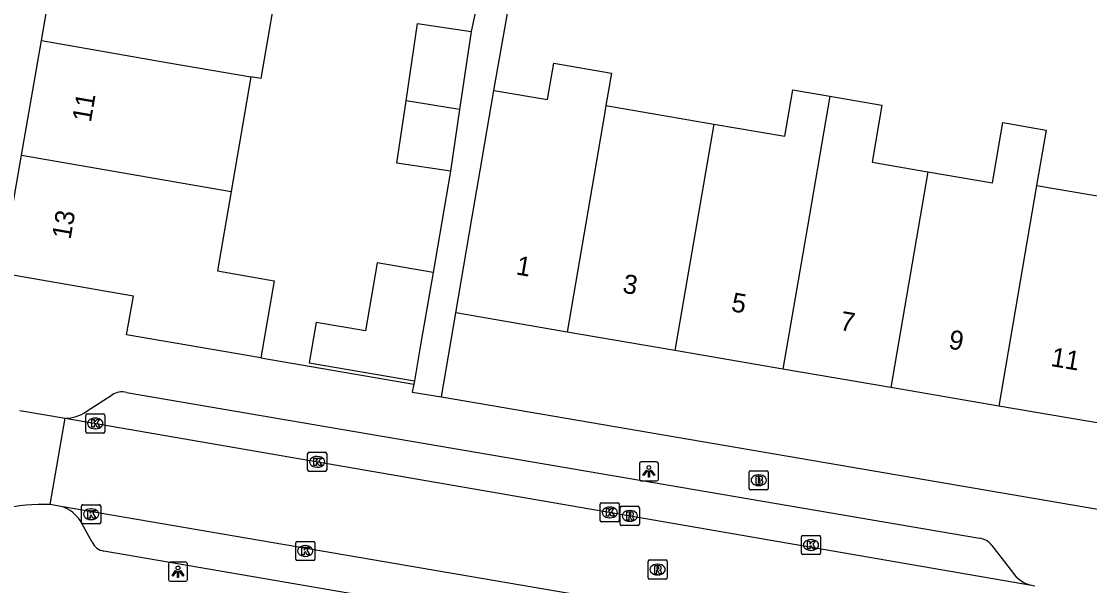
# Model space of a CAD drawing. Extents: x 159822 to 160765, y 380693 to 381634.
# Drawn here: x 160192.9 to 160248.8, y 380948.5 to 380978.1 of the extents above; entities that cross this region are included whole.
import ezdxf

# ---------------------------------------------------------------- set-up
doc = ezdxf.new("R2010")
doc.units = 0
for name, color, linetype in [('IMGEO_Brandkraan', 7, 'Continuous'), ('IMGEO_Kolk', 7, 'Continuous'), ('IMGEO_Lichtpunt', 7, 'Continuous'), ('IMGEO_Muur', 7, 'Continuous'), ('IMGEO_Pand', 7, 'Continuous'), ('IMGEO_Pand_nummerreeks', 7, 'Continuous'), ('IMGEO_Rijbaan_lokaal_open', 7, 'Continuous'), ('IMGEO_Rioolput', 7, 'Continuous'), ('IMGEO_Voetpad_open', 7, 'Continuous')]:
    doc.layers.add(name, color=color, linetype=linetype)

msp = doc.modelspace()

# ---------------------------------------------------------------- linework, layer by layer
at = {"layer": 'IMGEO_Brandkraan'}
for p, q in [((160230.989, 380953.619), (160230.989, 380954.471)), ((160231.064, 380954.545), (160231.916, 380954.545)), ((160231.477, 380954.325), (160231.502, 380954.325)), ((160231.99, 380954.471), (160231.99, 380953.619)), ((160231.5, 380953.765), (160231.475, 380953.765)), ((160231.916, 380953.545), (160231.064, 380953.545))]:
    msp.add_line(p, q, dxfattribs=at)
for points in [[(160230.989, 380953.619), (160230.989, 380954.471)], [(160231.064, 380954.545), (160231.916, 380954.545)], [(160231.99, 380954.471), (160231.99, 380953.619)], [(160231.337, 380954.245), (160231.337, 380953.845), (160231.55, 380953.845)], [(160231.568, 380954.245), (160231.337, 380954.245)], [(160231.516, 380954.164), (160231.462, 380954.164), (160231.462, 380954.088)], [(160231.462, 380954.088), (160231.515, 380954.088)], [(160231.524, 380954.012), (160231.462, 380954.012), (160231.462, 380953.931)], [(160231.462, 380953.931), (160231.524, 380953.931)], [(160231.916, 380953.545), (160231.064, 380953.545)]]:
    msp.add_lwpolyline(points, dxfattribs=at)
for centre, radius, start, end in [((160231.066, 380954.469), 0.0765, 91.552, 178.448), ((160231.066, 380954.469), 0.0765, 91.552, 178.448), ((160231.914, 380954.469), 0.0765, 1.552, 88.448), ((160231.914, 380954.469), 0.0765, 1.552, 88.448), ((160231.517, 380954.126), 0.0379, 267.8285, 90.9355), ((160231.525, 380953.971), 0.0404, 269.8759, 90.5077), ((160231.556, 380954.096), 0.251, 268.6676, 293.5347), ((160231.572, 380954.1), 0.145, 59.4692, 91.5367), ((160231.597, 380954.147), 0.0922, 285.5137, 58.1501), ((160231.602, 380953.955), 0.105, 301.3115, 78.989), ((160231.066, 380953.621), 0.0765, 181.552, 268.448), ((160231.066, 380953.621), 0.0765, 181.552, 268.448), ((160231.914, 380953.621), 0.0765, 271.552, 358.448), ((160231.914, 380953.621), 0.0765, 271.552, 358.448)]:
    msp.add_arc(centre, radius, start, end, dxfattribs=at)
for centre, major_axis, ratio, start_param, end_param in [((160231.476, 380954.045), (-0.387, 0.002), 0.722429, 4.712389, 7.853982), ((160231.501, 380954.045), (-0.39, 0.002), 0.717154, 1.570796, 4.712389)]:
    msp.add_ellipse(centre, major_axis=major_axis, ratio=ratio, start_param=start_param, end_param=end_param, dxfattribs=at)
at = {"layer": 'IMGEO_Kolk'}
for p, q in [((160196.273, 380956.59), (160196.273, 380957.442)), ((160196.348, 380957.516), (160197.2, 380957.516)), ((160196.761, 380957.296), (160196.786, 380957.296)), ((160197.274, 380957.442), (160197.274, 380956.59)), ((160196.784, 380956.736), (160196.759, 380956.736)), ((160197.2, 380956.516), (160196.348, 380956.516)), ((160207.883, 380954.583), (160207.883, 380955.435)), ((160207.958, 380955.509), (160208.81, 380955.509)), ((160208.884, 380955.435), (160208.884, 380954.583)), ((160208.371, 380955.289), (160208.396, 380955.289)), ((160208.81, 380954.509), (160207.958, 380954.509)), ((160208.394, 380954.729), (160208.369, 380954.729)), ((160196.054, 380951.841), (160196.054, 380952.693)), ((160196.129, 380952.767), (160196.981, 380952.767)), ((160197.055, 380952.693), (160197.055, 380951.841)), ((160223.195, 380951.936), (160223.195, 380952.788)), ((160223.27, 380952.862), (160224.122, 380952.862)), ((160223.683, 380952.642), (160223.708, 380952.642)), ((160224.196, 380952.788), (160224.196, 380951.936)), ((160196.542, 380952.547), (160196.567, 380952.547)), ((160223.706, 380952.082), (160223.681, 380952.082)), ((160196.981, 380951.767), (160196.129, 380951.767)), ((160196.565, 380951.987), (160196.54, 380951.987)), ((160224.122, 380951.862), (160223.27, 380951.862)), ((160233.725, 380950.231), (160233.725, 380951.083)), ((160233.8, 380951.157), (160234.652, 380951.157)), ((160234.726, 380951.083), (160234.726, 380950.231)), ((160207.259, 380949.917), (160207.259, 380950.769)), ((160207.334, 380950.843), (160208.186, 380950.843)), ((160207.747, 380950.623), (160207.772, 380950.623)), ((160208.26, 380950.769), (160208.26, 380949.917)), ((160234.213, 380950.937), (160234.238, 380950.937)), ((160208.186, 380949.843), (160207.334, 380949.843)), ((160207.77, 380950.063), (160207.745, 380950.063)), ((160234.652, 380950.157), (160233.8, 380950.157)), ((160234.236, 380950.377), (160234.211, 380950.377))]:
    msp.add_line(p, q, dxfattribs=at)
for points in [[(160196.273, 380956.59), (160196.273, 380957.442)], [(160196.348, 380957.516), (160197.2, 380957.516)], [(160196.594, 380957.216), (160196.717, 380957.216), (160196.717, 380957.065), (160196.847, 380957.216), (160197.011, 380957.216), (160196.865, 380957.065), (160197.018, 380956.816), (160196.866, 380956.816), (160196.781, 380956.98), (160196.717, 380956.913), (160196.717, 380956.816), (160196.594, 380956.816), (160196.594, 380957.216)], [(160197.274, 380957.442), (160197.274, 380956.59)], [(160197.2, 380956.516), (160196.348, 380956.516)], [(160207.883, 380954.583), (160207.883, 380955.435)], [(160207.958, 380955.509), (160208.81, 380955.509)], [(160208.884, 380955.435), (160208.884, 380954.583)], [(160208.204, 380955.209), (160208.327, 380955.209), (160208.327, 380955.058), (160208.457, 380955.209), (160208.621, 380955.209), (160208.475, 380955.058), (160208.628, 380954.809), (160208.476, 380954.809), (160208.391, 380954.973), (160208.327, 380954.906), (160208.327, 380954.809), (160208.204, 380954.809), (160208.204, 380955.209)], [(160208.81, 380954.509), (160207.958, 380954.509)], [(160196.054, 380951.841), (160196.054, 380952.693)], [(160196.129, 380952.767), (160196.981, 380952.767)], [(160197.055, 380952.693), (160197.055, 380951.841)], [(160223.195, 380951.936), (160223.195, 380952.788)], [(160223.27, 380952.862), (160224.122, 380952.862)], [(160224.196, 380952.788), (160224.196, 380951.936)], [(160196.375, 380952.467), (160196.498, 380952.467), (160196.498, 380952.316), (160196.628, 380952.467), (160196.792, 380952.467), (160196.646, 380952.316), (160196.799, 380952.067), (160196.647, 380952.067), (160196.562, 380952.231), (160196.498, 380952.164), (160196.498, 380952.067), (160196.375, 380952.067), (160196.375, 380952.467)], [(160223.516, 380952.562), (160223.639, 380952.562), (160223.639, 380952.411), (160223.769, 380952.562), (160223.933, 380952.562), (160223.787, 380952.411), (160223.94, 380952.162), (160223.788, 380952.162), (160223.703, 380952.326), (160223.639, 380952.259), (160223.639, 380952.162), (160223.516, 380952.162), (160223.516, 380952.562)], [(160196.981, 380951.767), (160196.129, 380951.767)], [(160224.122, 380951.862), (160223.27, 380951.862)], [(160233.725, 380950.231), (160233.725, 380951.083)], [(160233.8, 380951.157), (160234.652, 380951.157)], [(160234.726, 380951.083), (160234.726, 380950.231)], [(160207.259, 380949.917), (160207.259, 380950.769)], [(160207.334, 380950.843), (160208.186, 380950.843)], [(160207.58, 380950.543), (160207.703, 380950.543), (160207.703, 380950.392), (160207.833, 380950.543), (160207.997, 380950.543), (160207.851, 380950.392), (160208.004, 380950.143), (160207.852, 380950.143), (160207.767, 380950.307), (160207.703, 380950.24), (160207.703, 380950.143), (160207.58, 380950.143), (160207.58, 380950.543)], [(160208.26, 380950.769), (160208.26, 380949.917)], [(160234.046, 380950.857), (160234.169, 380950.857), (160234.169, 380950.706), (160234.299, 380950.857), (160234.463, 380950.857), (160234.317, 380950.706), (160234.47, 380950.457), (160234.318, 380950.457), (160234.233, 380950.621), (160234.169, 380950.554), (160234.169, 380950.457), (160234.046, 380950.457), (160234.046, 380950.857)], [(160208.186, 380949.843), (160207.334, 380949.843)], [(160234.652, 380950.157), (160233.8, 380950.157)]]:
    msp.add_lwpolyline(points, dxfattribs=at)
for centre, start, end in [((160196.35, 380957.44), 91.552, 178.448), ((160196.35, 380957.44), 91.552, 178.448), ((160197.198, 380957.44), 1.552, 88.448), ((160197.198, 380957.44), 1.552, 88.448), ((160196.35, 380956.592), 181.552, 268.448), ((160196.35, 380956.592), 181.552, 268.448), ((160197.198, 380956.592), 271.552, 358.448), ((160197.198, 380956.592), 271.552, 358.448), ((160207.96, 380955.433), 91.552, 178.448), ((160207.96, 380955.433), 91.552, 178.448), ((160208.808, 380955.433), 1.552, 88.448), ((160208.808, 380955.433), 1.552, 88.448), ((160207.96, 380954.585), 181.552, 268.448), ((160207.96, 380954.585), 181.552, 268.448), ((160208.808, 380954.585), 271.552, 358.448), ((160208.808, 380954.585), 271.552, 358.448), ((160196.131, 380952.691), 91.552, 178.448), ((160196.131, 380952.691), 91.552, 178.448), ((160196.979, 380952.691), 1.552, 88.448), ((160196.979, 380952.691), 1.552, 88.448), ((160223.272, 380952.786), 91.552, 178.448), ((160223.272, 380952.786), 91.552, 178.448), ((160224.12, 380952.786), 1.552, 88.448), ((160224.12, 380952.786), 1.552, 88.448), ((160196.131, 380951.843), 181.552, 268.448), ((160196.131, 380951.843), 181.552, 268.448), ((160196.979, 380951.843), 271.552, 358.448), ((160196.979, 380951.843), 271.552, 358.448), ((160223.272, 380951.938), 181.552, 268.448), ((160223.272, 380951.938), 181.552, 268.448), ((160224.12, 380951.938), 271.552, 358.448), ((160224.12, 380951.938), 271.552, 358.448), ((160233.802, 380951.081), 91.552, 178.448), ((160233.802, 380951.081), 91.552, 178.448), ((160234.65, 380951.081), 1.552, 88.448), ((160234.65, 380951.081), 1.552, 88.448), ((160207.336, 380950.767), 91.552, 178.448), ((160207.336, 380950.767), 91.552, 178.448), ((160208.184, 380950.767), 1.552, 88.448), ((160208.184, 380950.767), 1.552, 88.448), ((160207.336, 380949.919), 181.552, 268.448), ((160207.336, 380949.919), 181.552, 268.448), ((160208.184, 380949.919), 271.552, 358.448), ((160208.184, 380949.919), 271.552, 358.448), ((160233.802, 380950.233), 181.552, 268.448), ((160233.802, 380950.233), 181.552, 268.448), ((160234.65, 380950.233), 271.552, 358.448), ((160234.65, 380950.233), 271.552, 358.448)]:
    msp.add_arc(centre, 0.0765, start, end, dxfattribs=at)
for centre, major_axis, ratio, start_param, end_param in [((160196.76, 380957.016), (-0.387, 0.002), 0.722429, 4.712389, 7.853982), ((160196.785, 380957.016), (-0.39, 0.002), 0.717154, 1.570796, 4.712389), ((160208.37, 380955.009), (-0.387, 0.002), 0.722429, 4.712389, 7.853982), ((160208.395, 380955.009), (-0.39, 0.002), 0.717154, 1.570796, 4.712389), ((160223.682, 380952.362), (-0.387, 0.002), 0.722429, 4.712389, 7.853982), ((160223.707, 380952.362), (-0.39, 0.002), 0.717154, 1.570796, 4.712389), ((160196.541, 380952.267), (-0.387, 0.002), 0.722429, 4.712389, 7.853982), ((160196.566, 380952.267), (-0.39, 0.002), 0.717154, 1.570796, 4.712389), ((160207.746, 380950.343), (-0.387, 0.002), 0.722429, 4.712389, 7.853982), ((160207.771, 380950.343), (-0.39, 0.002), 0.717154, 1.570796, 4.712389), ((160234.212, 380950.657), (-0.387, 0.002), 0.722429, 4.712389, 7.853982), ((160234.237, 380950.657), (-0.39, 0.002), 0.717154, 1.570796, 4.712389)]:
    msp.add_ellipse(centre, major_axis=major_axis, ratio=ratio, start_param=start_param, end_param=end_param, dxfattribs=at)
at = {"layer": 'IMGEO_Lichtpunt'}
for p, q in [((160225.245, 380954.914), (160225.245, 380954.107)), ((160225.245, 380954.914), (160225.245, 380954.107)), ((160226.147, 380955.009), (160225.339, 380955.009)), ((160226.147, 380955.009), (160225.339, 380955.009)), ((160226.241, 380954.107), (160226.241, 380954.914)), ((160226.241, 380954.107), (160226.241, 380954.914)), ((160225.339, 380954.013), (160226.147, 380954.013)), ((160225.339, 380954.013), (160226.147, 380954.013)), ((160200.601, 380949.659), (160200.601, 380948.852)), ((160200.601, 380949.659), (160200.601, 380948.852)), ((160201.503, 380949.754), (160200.695, 380949.754)), ((160201.503, 380949.754), (160200.695, 380949.754)), ((160201.597, 380948.852), (160201.597, 380949.659)), ((160201.597, 380948.852), (160201.597, 380949.659)), ((160200.695, 380948.758), (160201.503, 380948.758)), ((160200.695, 380948.758), (160201.503, 380948.758))]:
    msp.add_line(p, q, dxfattribs=at)
for points in [[(160225.619, 380954.578), (160225.658, 380954.55), (160225.47, 380954.288), (160225.432, 380954.315), (160225.619, 380954.578)], [(160225.721, 380954.53), (160225.768, 380954.53), (160225.768, 380954.208), (160225.721, 380954.208), (160225.721, 380954.53)], [(160225.831, 380954.55), (160225.869, 380954.577), (160226.056, 380954.315), (160226.017, 380954.287), (160225.831, 380954.55)], [(160200.975, 380949.323), (160201.014, 380949.295), (160200.826, 380949.033), (160200.788, 380949.06), (160200.975, 380949.323)], [(160201.077, 380949.275), (160201.124, 380949.275), (160201.124, 380948.953), (160201.077, 380948.953), (160201.077, 380949.275)], [(160201.187, 380949.295), (160201.225, 380949.322), (160201.412, 380949.06), (160201.373, 380949.032), (160201.187, 380949.295)]]:
    msp.add_lwpolyline(points, dxfattribs=at)
for centre in [(160225.744, 380954.712), (160201.1, 380949.457)]:
    msp.add_circle(centre, 0.0994, dxfattribs=at)
for centre, start, end in [((160225.339, 380954.914), 90, 180), ((160225.339, 380954.914), 90, 180), ((160226.147, 380954.914), 0, 90), ((160226.147, 380954.914), 0, 90), ((160225.339, 380954.107), 180, 270), ((160225.339, 380954.107), 180, 270), ((160226.147, 380954.107), 270, 0), ((160226.147, 380954.107), 270, 360), ((160200.695, 380949.659), 90, 180), ((160200.695, 380949.659), 90, 180), ((160201.503, 380949.659), 0, 90), ((160201.503, 380949.659), 0, 90), ((160200.695, 380948.852), 180, 270), ((160200.695, 380948.852), 180, 270), ((160201.503, 380948.852), 270, 0), ((160201.503, 380948.852), 270, 360)]:
    msp.add_arc(centre, 0.0946, start, end, dxfattribs=at)
at = {"layer": 'IMGEO_Muur'}
msp.add_lwpolyline([(160205.432, 380960.453), (160213.448, 380959.074)], dxfattribs=at)
at = {"layer": 'IMGEO_Pand'}
for points in [[(160193.956, 380977.051), (160194.996, 380983.042)], [(160205.521, 380981.217), (160206.466, 380981.054), (160205.43, 380975.062), (160204.915, 380975.151)], [(160213.033, 380973.898), (160213.635, 380977.949), (160216.447, 380977.531)], [(160216.447, 380977.531), (160215.84, 380973.444)], [(160192.917, 380971.061), (160193.956, 380977.051)], [(160193.956, 380977.051), (160200.613, 380975.896), (160204.915, 380975.151)], [(160217.634, 380974.449), (160220.444, 380973.968), (160220.77, 380975.873), (160223.784, 380975.356), (160223.492, 380973.651)], [(160204.915, 380975.151), (160203.879, 380969.158)], [(160215.639, 380962.798), (160216.483, 380967.727), (160216.916, 380970.254), (160217.634, 380974.449)], [(160229.14, 380972.683), (160232.863, 380972.045), (160233.28, 380974.477), (160235.204, 380974.148)], [(160215.361, 380970.216), (160212.549, 380970.634), (160213.033, 380973.898)], [(160215.84, 380973.444), (160213.033, 380973.898)], [(160235.204, 380974.148), (160234.035, 380967.321), (160232.758, 380959.865)], [(160235.204, 380974.148), (160237.94, 380973.679), (160237.428, 380970.69), (160240.342, 380970.191)], [(160215.84, 380973.444), (160215.361, 380970.216)], [(160223.492, 380973.651), (160223.414, 380973.199), (160221.461, 380961.801)], [(160223.492, 380973.651), (160229.14, 380972.683)], [(160240.342, 380970.191), (160243.726, 380969.611), (160244.272, 380972.763), (160246.536, 380972.371), (160246.035, 380969.477)], [(160229.14, 380972.683), (160227.109, 380960.833)], [(160191.845, 380964.884), (160192.917, 380971.061)], [(160192.917, 380971.061), (160203.879, 380969.158)], [(160240.342, 380970.191), (160238.407, 380958.897)], [(160246.035, 380969.477), (160244.056, 380957.929)], [(160246.035, 380969.477), (160251.683, 380968.51), (160251.587, 380967.953)], [(160203.879, 380969.158), (160203.16, 380965), (160206.126, 380964.487), (160205.432, 380960.453)], [(160214.448, 380964.916), (160211.525, 380965.416), (160210.917, 380961.862), (160208.324, 380962.306), (160207.962, 380960.194), (160213.478, 380959.248)], [(160205.432, 380960.453), (160198.405, 380961.66), (160198.772, 380963.683), (160191.845, 380964.884)], [(160214.448, 380964.916), (160213.782, 380961.025), (160213.478, 380959.248)], [(160221.461, 380961.801), (160215.639, 380962.798)], [(160227.109, 380960.833), (160221.461, 380961.801)], [(160232.758, 380959.865), (160227.109, 380960.833)], [(160238.407, 380958.897), (160232.758, 380959.865)], [(160244.056, 380957.929), (160238.407, 380958.897)], [(160249.704, 380956.962), (160244.056, 380957.929)]]:
    msp.add_lwpolyline(points, dxfattribs=at)
at = {"layer": 'IMGEO_Rijbaan_lokaal_open'}
for points in [[(160192.824, 380957.699), (160195.204, 380957.287)], [(160194.418, 380952.768), (160195.204, 380957.287)], [(160195.204, 380957.287), (160245.766, 380948.547)], [(160195.067, 380952.654), (160194.418, 380952.768)], [(160243.486, 380944.365), (160195.067, 380952.654)], [(160245.766, 380948.547), (160245.947, 380948.514)]]:
    msp.add_lwpolyline(points, dxfattribs=at)
msp.add_arc((160193.948, 380944.726), 8.056, 86.653, 122.9747, dxfattribs=at)
at = {"layer": 'IMGEO_Rioolput'}
for p, q in [((160224.317, 380952.681), (160225.169, 380952.681)), ((160224.242, 380951.755), (160224.242, 380952.607)), ((160224.73, 380952.461), (160224.755, 380952.461)), ((160225.243, 380952.607), (160225.243, 380951.755)), ((160225.169, 380951.681), (160224.317, 380951.681)), ((160224.753, 380951.901), (160224.728, 380951.901)), ((160225.773, 380949.873), (160226.625, 380949.873)), ((160225.698, 380948.947), (160225.698, 380949.799)), ((160226.186, 380949.653), (160226.211, 380949.653)), ((160226.699, 380949.799), (160226.699, 380948.947)), ((160226.625, 380948.873), (160225.773, 380948.873)), ((160226.209, 380949.093), (160226.184, 380949.093))]:
    msp.add_line(p, q, dxfattribs=at)
for points in [[(160224.317, 380952.681), (160225.169, 380952.681)], [(160224.242, 380951.755), (160224.242, 380952.607)], [(160224.831, 380952.379), (160224.579, 380952.381), (160224.579, 380951.981)], [(160224.579, 380951.981), (160224.703, 380951.981), (160224.703, 380952.143), (160224.714, 380952.143)], [(160224.757, 380952.3), (160224.703, 380952.3), (160224.703, 380952.219)], [(160224.703, 380952.219), (160224.755, 380952.219)], [(160224.761, 380952.114), (160224.832, 380951.981), (160224.972, 380951.981), (160224.907, 380952.107)], [(160225.243, 380952.607), (160225.243, 380951.755)], [(160225.169, 380951.681), (160224.317, 380951.681)], [(160225.773, 380949.873), (160226.625, 380949.873)], [(160225.698, 380948.947), (160225.698, 380949.799)], [(160226.287, 380949.571), (160226.035, 380949.573), (160226.035, 380949.173)], [(160226.035, 380949.173), (160226.159, 380949.173), (160226.159, 380949.335), (160226.17, 380949.335)], [(160226.213, 380949.492), (160226.159, 380949.492), (160226.159, 380949.411)], [(160226.159, 380949.411), (160226.211, 380949.411)], [(160226.217, 380949.306), (160226.288, 380949.173), (160226.428, 380949.173), (160226.363, 380949.299)], [(160226.699, 380949.799), (160226.699, 380948.947)], [(160226.625, 380948.873), (160225.773, 380948.873)]]:
    msp.add_lwpolyline(points, dxfattribs=at)
for centre, radius, start, end in [((160224.319, 380952.605), 0.0765, 91.552, 178.448), ((160224.319, 380952.605), 0.0765, 91.552, 178.448), ((160225.167, 380952.605), 0.0765, 1.552, 88.448), ((160225.167, 380952.605), 0.0765, 1.552, 88.448), ((160224.713, 380952.09), 0.0533, 26.0293, 88.6989), ((160224.739, 380952.408), 0.19, 274.7715, 282.9687), ((160224.763, 380952.204), 0.0964, 77.0061, 93.1865), ((160224.777, 380952.261), 0.0378, 276.6634, 79.6772), ((160224.83, 380952.269), 0.109, 350.3612, 89.416), ((160224.828, 380952.269), 0.112, 277.5842, 350.9817), ((160224.812, 380952.054), 0.108, 29.5134, 73.7905), ((160224.319, 380951.757), 0.0765, 181.552, 268.448), ((160224.319, 380951.757), 0.0765, 181.552, 268.448), ((160225.167, 380951.757), 0.0765, 271.552, 358.448), ((160225.167, 380951.757), 0.0765, 271.552, 358.448), ((160225.775, 380949.797), 0.0765, 91.552, 178.448), ((160225.775, 380949.797), 0.0765, 91.552, 178.448), ((160226.623, 380949.797), 0.0765, 1.552, 88.448), ((160226.623, 380949.797), 0.0765, 1.552, 88.448), ((160226.169, 380949.282), 0.0533, 26.0293, 88.6989), ((160226.195, 380949.6), 0.19, 274.7715, 282.9687), ((160226.219, 380949.396), 0.0964, 77.0061, 93.1865), ((160226.233, 380949.453), 0.0378, 276.6634, 79.6772), ((160226.286, 380949.461), 0.109, 350.3612, 89.416), ((160226.284, 380949.461), 0.112, 277.5842, 350.9817), ((160226.268, 380949.246), 0.108, 29.5134, 73.7905), ((160225.775, 380948.949), 0.0765, 181.552, 268.448), ((160225.775, 380948.949), 0.0765, 181.552, 268.448), ((160226.623, 380948.949), 0.0765, 271.552, 358.448), ((160226.623, 380948.949), 0.0765, 271.552, 358.448)]:
    msp.add_arc(centre, radius, start, end, dxfattribs=at)
for centre, major_axis, ratio, start_param, end_param in [((160224.729, 380952.181), (-0.387, 0.002), 0.722429, 4.712389, 7.853982), ((160224.754, 380952.181), (-0.39, 0.002), 0.717154, 1.570796, 4.712389), ((160226.185, 380949.373), (-0.387, 0.002), 0.722429, 4.712389, 7.853982), ((160226.21, 380949.373), (-0.39, 0.002), 0.717154, 1.570796, 4.712389)]:
    msp.add_ellipse(centre, major_axis=major_axis, ratio=ratio, start_param=start_param, end_param=end_param, dxfattribs=at)
at = {"layer": 'IMGEO_Voetpad_open'}
for points in [[(160217.634, 380974.449), (160220.393, 380989.992)], [(160217.366, 380981.836), (160216.447, 380977.531)], [(160215.361, 380970.216), (160214.448, 380964.916)], [(160214.889, 380958.416), (160215.639, 380962.798)], [(160205.432, 380960.453), (160213.448, 380959.074)], [(160213.448, 380959.074), (160213.36, 380958.655), (160214.889, 380958.416)], [(160213.478, 380959.248), (160213.448, 380959.074)], [(160196.296, 380957.637), (160197.651, 380958.512)], [(160198.411, 380958.63), (160243.036, 380951.012)], [(160214.889, 380958.416), (160266.054, 380949.656)], [(160196.609, 380950.802), (160195.975, 380951.938)], [(160243.695, 380950.633), (160244.766, 380949.234)], [(160239.942, 380942.982), (160197.228, 380950.338)]]:
    msp.add_lwpolyline(points, dxfattribs=at)
for centre, radius, start, end in [((160198.158, 380957.753), 0.912, 73.8974, 123.7535), ((160195.125, 380959.412), 2.127, 272.1309, 303.4117), ((160194.449, 380950.937), 1.825, 33.2696, 70.2156), ((160242.907, 380950.026), 0.995, 37.6347, 82.5577), ((160197.364, 380951.164), 0.837, 205.6307, 260.6591), ((160246.205, 380950.257), 1.766, 215.4154, 255.6065)]:
    msp.add_arc(centre, radius, start, end, dxfattribs=at)

# ---------------------------------------------------------------- texts
at = {"layer": 'IMGEO_Pand_nummerreeks'}
for s, rotation, p in [('11', 80.1565, (160196.538, 380972.743)), ('13', 80.1565, (160195.474, 380966.61)), ('1', 350.2769, (160218.749, 380964.822)), ('3', 350.2783, (160224.323, 380963.867)), ('5', 350.2783, (160230.01, 380962.893)), ('7', 350.2783, (160235.698, 380961.918)), ('9', 350.2783, (160241.385, 380960.944)), ('11', 350.2783, (160246.732, 380960.029))]:
    msp.add_text(s, height=1, rotation=rotation, dxfattribs=at).set_placement(p)

doc.saveas('drawing.dxf')
